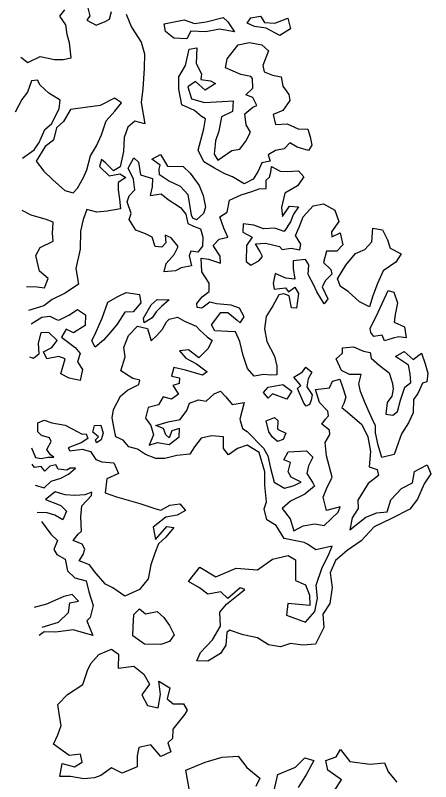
# Model space of a CAD drawing. Extents: x 3040896 to 3051146, y 687568 to 732976.
# Drawn here: x 3048799 to 3049093, y 698086 to 698630 of the extents above; entities that cross this region are included whole.
import ezdxf

# ---------------------------------------------------------------- set-up
doc = ezdxf.new("R2010")
doc.units = 0
doc.layers.add('Exist Vegetation Hedge Row', color=7, linetype='Continuous')

msp = doc.modelspace()

# ---------------------------------------------------------------- linework, layer by layer
at = {"layer": 'Exist Vegetation Hedge Row'}
for points in [[(3048849.23, 698638), (3048851.51, 698629.42), (3048849.34, 698626.35), (3048855.95, 698622.97), (3048862.21, 698625.36), (3048865.47, 698627.2), (3048866.76, 698632.54)], [(3048802.45, 698600.1), (3048807.38, 698596.38), (3048816.28, 698600.56), (3048826.37, 698598.4), (3048832.54, 698598.5), (3048838.14, 698599.57), (3048836.87, 698610.2), (3048835.25, 698616.23), (3048834.34, 698623.06), (3048830.2, 698629.31), (3048833.68, 698633.65)], [(3048877.09, 698630.55), (3048880.94, 698621.48), (3048887.8, 698610.87), (3048890.1, 698602.43), (3048890.05, 698592.11), (3048889.01, 698577.76), (3048887.88, 698567.88), (3048890.35, 698552.81), (3048883.25, 698554.8), (3048878.28, 698550.55), (3048875.86, 698543.09), (3048875.3, 698533.24), (3048872.85, 698522.43), (3048868.25, 698519.46), (3048862.5, 698525.2), (3048859.57, 698527.54), (3048858.22, 698522.65), (3048865.11, 698515.93), (3048872.73, 698517.31), (3048876.91, 698514.82), (3048871.6, 698511.17), (3048871.48, 698506.01), (3048872.36, 698499.49), (3048873.25, 698492.64), (3048863.65, 698490.82), (3048856.46, 698490.06), (3048849.37, 698492), (3048846.71, 698485.03), (3048844.78, 698476.59), (3048844.6, 698463.93), (3048841.55, 698450.29), (3048843.38, 698439.07), (3048833.81, 698432.78), (3048824.72, 698428.32), (3048818.66, 698423.82), (3048807.9, 698420.37)], [(3048904.21, 698623.71), (3048918.43, 698626.54), (3048925.76, 698624.08), (3048934.01, 698625.2), (3048945.92, 698628.4), (3048949.41, 698625.14), (3048954.14, 698618.19), (3048943.28, 698619.91), (3048933.62, 698618.07), (3048923.14, 698618.61), (3048920.32, 698613.24), (3048910.99, 698613.74), (3048905.2, 698618.39), (3048904.21, 698623.71)], [(3048965.69, 698627.95), (3048972.46, 698629.25), (3048975.35, 698624.77), (3048982.59, 698624.35), (3048991.82, 698627.78), (3048993.67, 698620.32), (3048986.1, 698615.63), (3048976.4, 698620.76), (3048968.24, 698622), (3048963.05, 698624.3), (3048965.69, 698627.95)], [(3048960.82, 698510.35), (3048952.6, 698515.36), (3048947.27, 698517.42), (3048939.91, 698521.37), (3048932.27, 698525.97), (3048928.18, 698534.1), (3048932.32, 698549.19), (3048933.5, 698556.45), (3048930.52, 698557.95), (3048925.69, 698562.39), (3048916.65, 698566.44), (3048914.45, 698577.52), (3048914.61, 698586.12), (3048919.17, 698594.31), (3048921.85, 698605.8), (3048927.41, 698606.81), (3048926.95, 698595.64), (3048930.61, 698588.36), (3048930.09, 698584.34), (3048937.02, 698583.38), (3048940.67, 698581.56), (3048933.25, 698576.84), (3048926.33, 698582.98), (3048920.99, 698579.03), (3048923.55, 698570.48), (3048932.64, 698567.99), (3048945.32, 698568.74), (3048953.1, 698569.14), (3048952.51, 698561.64), (3048944.77, 698557.9), (3048942.86, 698547.7), (3048940.5, 698540.67), (3048939.55, 698531.4), (3048942.2, 698527.13), (3048952.14, 698533.82), (3048957.82, 698534.9), (3048962.17, 698540.46), (3048965.31, 698546.83), (3048962.37, 698552.22), (3048961.43, 698560.04), (3048967.1, 698564.76), (3048969.96, 698565.85), (3048966.93, 698571.63), (3048962.09, 698573.46), (3048966.95, 698578.16), (3048966.88, 698584.99), (3048965.72, 698586.4), (3048958.56, 698587.85), (3048947.6, 698592.51), (3048948.72, 698599.04), (3048956.68, 698608.94), (3048964.73, 698610.51), (3048973.48, 698608.83), (3048978.09, 698604.56), (3048974.05, 698594.28), (3048975.15, 698589.67), (3048981.1, 698587.49), (3048987.18, 698586.15), (3048988.21, 698579.46), (3048992.64, 698573.63), (3048993.32, 698569.51), (3048988.23, 698562.28), (3048981.5, 698559.54), (3048983.22, 698552.44), (3048991.36, 698552.95), (3048999.25, 698549.31), (3049006.11, 698548.99), (3049007.8, 698543.51), (3049008.91, 698537.75), (3049006.6, 698533.86), (3048998.57, 698536.35), (3048993.37, 698539.38), (3048989.15, 698535.15), (3048983.16, 698533.94), (3048977.98, 698530.9), (3048979.22, 698526.4), (3048973.46, 698525.26), (3048970.83, 698519.27), (3048967.32, 698513.5), (3048960.82, 698510.35)], [(3048803.53, 698528.52), (3048811.92, 698534.33), (3048815.53, 698539.61), (3048819.53, 698548.81), (3048824.26, 698552.77), (3048829.62, 698563.6), (3048830.46, 698569.73), (3048822.27, 698574.49), (3048816.14, 698580.25), (3048814.38, 698583.86), (3048810.14, 698583.33), (3048807.23, 698575.42), (3048803.12, 698570.22), (3048798.55, 698561.22)], [(3048851.77, 698530.2), (3048856.15, 698537.15), (3048859.67, 698544.96), (3048862.88, 698554.98), (3048869.23, 698561.72), (3048873.84, 698567.7), (3048868.85, 698571.05), (3048858.73, 698565.94), (3048846.38, 698564.29), (3048837.58, 698562.92), (3048832.77, 698554.54), (3048827.77, 698550.11), (3048825.65, 698541.36), (3048819.69, 698536.78), (3048813.24, 698526.39), (3048818.86, 698519.37), (3048824.9, 698513.39), (3048833.76, 698505.51), (3048839.55, 698503.87), (3048842.63, 698507.32), (3048846.97, 698514.87), (3048849.27, 698520.32), (3048851.77, 698530.2)], [(3048897.75, 698465.87), (3048895.66, 698472.39), (3048890.92, 698474.87), (3048884.14, 698477.29), (3048879.36, 698485.07), (3048880.67, 698489.16), (3048877.9, 698497.6), (3048879.27, 698501.66), (3048883.38, 698506), (3048882.44, 698513.54), (3048878.7, 698521.34), (3048882.69, 698528.66), (3048886.01, 698525.74), (3048887.26, 698516.77), (3048895.78, 698514.03), (3048895.64, 698508.1), (3048894.28, 698501.94), (3048901.92, 698503.18), (3048907, 698499.08), (3048915.72, 698493.58), (3048919.5, 698488.86), (3048920.97, 698482.16), (3048924.99, 698480.14), (3048929.98, 698478.44), (3048931.56, 698472.43), (3048931.4, 698465.95), (3048928.04, 698461.79), (3048923.17, 698462.45), (3048921.84, 698459.13), (3048923.55, 698452.18), (3048916.17, 698450.61), (3048912.23, 698448.61), (3048904.02, 698447.93), (3048905.67, 698453.78), (3048911.28, 698460.19), (3048914.01, 698465.74), (3048909, 698471.9), (3048904.89, 698473.96), (3048905.32, 698468.42), (3048902.49, 698465.41), (3048897.75, 698465.87)], [(3048923.45, 698487.95), (3048922.4, 698495.61), (3048921.11, 698502.42), (3048915.66, 698508.46), (3048907.1, 698512.45), (3048900.83, 698516.66), (3048900.49, 698520.73), (3048901.19, 698523.48), (3048895.37, 698527.7), (3048901.46, 698531.05), (3048906.48, 698522.9), (3048917.66, 698522.52), (3048922.56, 698517.76), (3048929.06, 698509.16), (3048931.82, 698501.96), (3048933.52, 698493.68), (3048932.15, 698489.23), (3048927, 698484.73), (3048924.44, 698485.84), (3048923.45, 698487.95)], [(3048976.55, 698512.83), (3048978.91, 698514.92), (3048979.85, 698518.67), (3048980.24, 698522.46), (3048986.41, 698519.26), (3048991.33, 698519.14), (3048999.37, 698519.49), (3049003.16, 698515.36), (3048998.82, 698508.86), (3048989.74, 698503.69), (3048987.41, 698493.59), (3048988.13, 698487.19), (3048992.99, 698494.39), (3048999.37, 698494), (3048995.9, 698488.85), (3048993.74, 698483.25), (3048989.15, 698476.46), (3048982.61, 698478.79), (3048974.67, 698478.45), (3048967.8, 698480.85), (3048960.21, 698481.79), (3048959.99, 698475.97), (3048966.45, 698472.53), (3048962.58, 698466.49), (3048962.2, 698455.14), (3048965.61, 698452.54), (3048971.29, 698455.55), (3048973.98, 698458.74), (3048972.08, 698462.62), (3048968.89, 698467.6), (3048976.09, 698468.22), (3048985.88, 698465.86), (3048987.82, 698463.67), (3048994.24, 698464.62), (3049000.38, 698463.36), (3049000.98, 698467.57), (3048997.2, 698473.58), (3048999.97, 698479.64), (3049002.75, 698486.84), (3049009.74, 698494.58), (3049017.07, 698496.02), (3049025.17, 698491.64), (3049028.03, 698483.54), (3049022.94, 698476.14), (3049023.16, 698472.59), (3049028.99, 698475.57), (3049030.89, 698467.04), (3049026.56, 698462.53), (3049019.28, 698462.42), (3049017.19, 698454.53), (3049022.35, 698449.51), (3049023.15, 698446.19), (3049018.64, 698441.81), (3049016.23, 698437.2), (3049020.16, 698428.7), (3049017.68, 698425.04), (3049012.41, 698433.7), (3049010.39, 698438.31), (3049006.21, 698445.96), (3049006.82, 698452.75), (3049004.49, 698456.65), (3048995.58, 698455.61), (3048995.61, 698450.17), (3048996.79, 698442.72), (3048990.53, 698443.36), (3048982.86, 698446.65), (3048981.36, 698439.66), (3048982.27, 698435.58), (3048990.19, 698436.38), (3048992.36, 698433.77), (3048996.85, 698437.01), (3048999.53, 698432.43), (3048998.11, 698422.12), (3048994.42, 698422.31), (3048992.8, 698430.93), (3048989.05, 698432.19), (3048985.56, 698431.52), (3048981.13, 698423.83), (3048976.52, 698416.12), (3048975.26, 698407.41), (3048977.01, 698398.41), (3048982.37, 698388.06), (3048984.18, 698380.84), (3048984.01, 698374.83), (3048979.81, 698374.48), (3048974.87, 698375.01), (3048968.07, 698373.7), (3048963.33, 698379.2), (3048960.08, 698388.59), (3048957.93, 698398.49), (3048954.67, 698405.27), (3048949.3, 698405.56), (3048940.03, 698405.89), (3048937.66, 698410.33), (3048944.42, 698418.98), (3048949.26, 698418.94), (3048955.86, 698413.62), (3048958.08, 698411.72), (3048960.96, 698415.93), (3048957.58, 698422.07), (3048951.68, 698424.15), (3048941.21, 698425.03), (3048936.65, 698426.27), (3048930.89, 698421.99), (3048927.57, 698422.42), (3048927.2, 698425.42)], [(3048927.2, 698425.42), (3048931.01, 698430.16), (3048936.01, 698433.82), (3048936.05, 698439.72), (3048930.76, 698447.73), (3048930.31, 698457.44), (3048935.62, 698456.77), (3048944.1, 698453.92), (3048943.88, 698459.04), (3048938.88, 698466.41), (3048943.26, 698471.01), (3048949.42, 698472.35), (3048946.44, 698478.82), (3048943.68, 698486.76), (3048948.79, 698490.24), (3048950.44, 698498.6), (3048958.71, 698502.53), (3048966.25, 698504.83), (3048971.59, 698506.77), (3048976.61, 698507.05), (3048976.55, 698512.83)], [(3048806.49, 698437.33), (3048814.07, 698437.12), (3048819.34, 698436.55), (3048821.74, 698443.01), (3048815.81, 698448.28), (3048813.08, 698459.54), (3048816.22, 698465.12), (3048825.28, 698469.57), (3048824.96, 698475.02), (3048825.4, 698483.01), (3048820.5, 698484.95), (3048809.79, 698488.16), (3048803.48, 698491.26)], [(3049027.1, 698442.91), (3049032.98, 698452.51), (3049039.85, 698460.79), (3049046.45, 698463.72), (3049051.44, 698469.09), (3049052.16, 698478.82), (3049059.08, 698477.6), (3049062.5, 698470.66), (3049064.52, 698464.54), (3049072.27, 698460.54), (3049068.37, 698454.74), (3049059.51, 698448.47), (3049055.59, 698439.57), (3049052.07, 698430.93), (3049049.77, 698423.11), (3049042.76, 698426.61), (3049034.59, 698433.97), (3049029.32, 698437.4), (3049027.1, 698442.91)], [(3048855.69, 698404.91), (3048860.09, 698414.93), (3048864.24, 698426.38), (3048871.18, 698430.23), (3048877.21, 698433.09), (3048886.54, 698431.66), (3048887.51, 698425.83), (3048882.16, 698419.48), (3048876.18, 698419.32), (3048870.77, 698410.71), (3048866.29, 698405.2), (3048861.03, 698399.33), (3048855.24, 698394.32), (3048852.77, 698398.94), (3048855.69, 698404.91)], [(3049050.3, 698407.66), (3049055.89, 698419.34), (3049063.03, 698434.67), (3049067.17, 698433.49), (3049069.56, 698425.87), (3049068.11, 698417.49), (3049067.36, 698412.12), (3049074.61, 698408.72), (3049075.87, 698400.92), (3049070.64, 698401.64), (3049066.7, 698400.78), (3049060.52, 698398.94), (3049058.78, 698403), (3049052.76, 698401.92), (3049050.8, 698404.81), (3049050.3, 698407.66)], [(3048889.5, 698415.03), (3048894.83, 698424.42), (3048899.15, 698428.13), (3048907.69, 698427.95), (3048902.31, 698423.18), (3048898.55, 698419.48), (3048895.63, 698415.2), (3048890.05, 698411.54), (3048889.5, 698415.03)], [(3048829.41, 698413.58), (3048836.6, 698417.14), (3048842.66, 698421.08), (3048848.32, 698417.43), (3048848.15, 698409.74), (3048839.74, 698404.6), (3048834.63, 698407.12), (3048831.39, 698401.46), (3048840.97, 698394.1), (3048844.48, 698389.98), (3048842.58, 698383.87), (3048846.22, 698378.52), (3048844.53, 698370.76), (3048836.68, 698372.38), (3048830.86, 698375.59), (3048833.83, 698386.23), (3048829.45, 698387.85), (3048821, 698386.12), (3048818.51, 698391.02), (3048824.48, 698394.16), (3048828.14, 698399.07), (3048822.43, 698404.74), (3048816.62, 698404.53), (3048814.86, 698397.12), (3048815.34, 698389.5), (3048811.37, 698386.44), (3048808.77, 698387.28)], [(3048809.74, 698410.95), (3048817.45, 698415.72), (3048822.98, 698416.38), (3048827.68, 698414), (3048829.41, 698413.58)], [(3048890.92, 698318.25), (3048885.14, 698321.94), (3048879.05, 698323.69), (3048874.98, 698328.49), (3048869.79, 698330.76), (3048868.77, 698336.4), (3048867.23, 698344.37), (3048868.17, 698350.22), (3048873.17, 698359.6), (3048878.22, 698363.96), (3048886.07, 698367.8), (3048886.97, 698370.94), (3048881.92, 698372.19), (3048873.48, 698377.56), (3048876.48, 698387.56), (3048875.59, 698394.23), (3048878.79, 698402.73), (3048885.21, 698409.33), (3048892.23, 698407.6), (3048894.85, 698398.94), (3048899.04, 698402.69), (3048902.91, 698407.27), (3048905.79, 698412.34), (3048907.57, 698414.37)], [(3048907.57, 698414.37), (3048913.67, 698415.63), (3048918.53, 698412.78), (3048926.92, 698409.38), (3048929.38, 698406.34), (3048934.72, 698401.74), (3048938.16, 698399.07), (3048935.18, 698393.12), (3048928.69, 698386.74), (3048921.49, 698392.59), (3048915.06, 698391.81), (3048919.42, 698386.61), (3048927.16, 698382.56), (3048934.68, 698376.89), (3048931.24, 698374.51), (3048919.28, 698378.04), (3048911.05, 698379.87), (3048909.35, 698373.73), (3048915.06, 698372.68), (3048914.76, 698368.53), (3048910.32, 698367.18), (3048914.39, 698361.14), (3048909.4, 698357.58), (3048903.41, 698359.23), (3048900.07, 698353.4), (3048892.85, 698351.5), (3048890.87, 698344.01), (3048894.65, 698338.86), (3048896.54, 698332.1), (3048893.54, 698324.8), (3048899.38, 698326.73), (3048907.64, 698325.32), (3048914.75, 698330.66), (3048914.99, 698336.66), (3048909.57, 698335.01), (3048907.73, 698330.09), (3048905.22, 698332.1), (3048903.7, 698336.73), (3048898.3, 698338.87), (3048906.94, 698341.5), (3048915.6, 698343.18), (3048920.15, 698349.47), (3048922.17, 698354.63), (3048928.57, 698356.94), (3048933.93, 698356.15), (3048939.56, 698361.18), (3048944.16, 698363.16), (3048947.79, 698359.1), (3048952.46, 698353.82), (3048960.9, 698355.04), (3048959.28, 698348.73), (3048957.73, 698343.33), (3048959.6, 698336.71), (3048962.95, 698334.57)], [(3049048.6, 698350.46), (3049046.28, 698355.9), (3049043.43, 698363.02), (3049042.26, 698368.43), (3049044, 698374.89), (3049035.69, 698374.97), (3049029.95, 698377.82), (3049026.19, 698386), (3049030.67, 698390.2), (3049030.66, 698393.87), (3049038.34, 698394.71), (3049045.48, 698391.62), (3049050.2, 698390.72), (3049051.01, 698386.54), (3049056.76, 698381.55), (3049063.78, 698376.07), (3049066.23, 698368.67), (3049066.69, 698364.62), (3049065.68, 698359.51), (3049062.41, 698355.06)], [(3049071.9, 698356.87), (3049074.9, 698366.01), (3049079.16, 698369.38), (3049078.56, 698375.5), (3049077.4, 698381.54), (3049068.26, 698387.76), (3049074.29, 698391.32), (3049080.69, 698385.62), (3049086.64, 698390.06), (3049089.28, 698382.5), (3049091.25, 698375.86), (3049090.39, 698369.9), (3049087.47, 698368.9), (3049084.11, 698361.54), (3049080.93, 698357.18)], [(3049003.15, 698354.63), (3048998.84, 698364.99), (3049000.98, 698367.19), (3048996.01, 698373.17), (3049002.36, 698376.93), (3049004.67, 698380.13), (3049008.84, 698376.61), (3049006.31, 698371.81), (3049005.28, 698366.29), (3049009.08, 698360.47), (3049008.37, 698356.78), (3049007.13, 698353.75), (3049004.83, 698352.6), (3049003.15, 698354.63)], [(3049020.62, 698345.73), (3049020.26, 698349.07), (3049014.3, 698355.17), (3049011.42, 698364.35), (3049021.36, 698365.61), (3049023.57, 698370.32), (3049028.78, 698371.67), (3049030.74, 698366.28), (3049032.97, 698359), (3049031.51, 698354.46), (3049030.17, 698351.6), (3049034.11, 698348.23)], [(3048977.95, 698366.05), (3048988.22, 698367.94), (3048994.76, 698363.29), (3048991.12, 698357.59), (3048981, 698361.2), (3048977.99, 698358.23), (3048974.58, 698362.13), (3048977.95, 698366.05)], [(3049080.93, 698357.18), (3049080.7, 698347.81), (3049077.5, 698340.71), (3049072.56, 698332.9), (3049070.09, 698326.19), (3049067.21, 698318.29), (3049058.65, 698316.13), (3049055.94, 698324.89), (3049054.05, 698333.64), (3049054.13, 698338.5), (3049051.65, 698343.64), (3049048.6, 698350.46)], [(3049062.41, 698355.06), (3049061.39, 698346.85), (3049066.25, 698346.12), (3049069.67, 698348.79), (3049071.9, 698356.87)], [(3049034.11, 698348.23), (3049044.36, 698339.47), (3049048.6, 698330.69), (3049050.61, 698320.42), (3049049.6, 698309.4), (3049055.14, 698307.71), (3049056.14, 698303.33), (3049048.9, 698297.63), (3049041.55, 698285.9), (3049041.85, 698279.88), (3049037.39, 698273.25), (3049035.79, 698264.86), (3049047.16, 698273.79), (3049055.1, 698276.95), (3049062.39, 698277.51), (3049064.83, 698286.16), (3049072.62, 698294.18), (3049080.41, 698298.07), (3049081.71, 698306.19), (3049090.77, 698310.81), (3049093.2, 698304.54), (3049088.55, 698297.33), (3049083.76, 698286.57), (3049078.32, 698279.46), (3049065.47, 698272.79), (3049053.2, 698266.87), (3049043.92, 698257.04), (3049033.95, 698250.2), (3049025.73, 698243.11), (3049021.96, 698234.38), (3049023.42, 698223.92), (3049021.71, 698212.45), (3049016.78, 698204.84), (3049017.5, 698195.56), (3049011.58, 698183.72), (3049002.46, 698183), (3048993.67, 698184.15), (3048986.76, 698181.73), (3048978.11, 698183.14), (3048970.45, 698188.19), (3048960.08, 698190.41), (3048950.46, 698193.65), (3048948.63, 698191.87), (3048947.91, 698182.88), (3048944.13, 698176.98), (3048935.07, 698171.58), (3048927.31, 698171.86), (3048929.83, 698177.76)], [(3048814.52, 698334.23), (3048814.4, 698340.64), (3048819.09, 698342.71), (3048824.48, 698340.61), (3048833.99, 698338.97), (3048838.88, 698336.48), (3048846.04, 698332.74), (3048848.74, 698332.8), (3048850.02, 698329.7), (3048845.2, 698326.45), (3048836.14, 698322.95), (3048837.27, 698320.85), (3048845.98, 698322.12), (3048851.91, 698320.39), (3048855.76, 698314.7), (3048860.02, 698312.99)], [(3048962.95, 698334.57), (3048974.71, 698322.85), (3048977.77, 698317.34), (3048979.55, 698308.45), (3048982.27, 698298.53), (3048989.42, 698294.44), (3048995.7, 698295.93), (3049001.36, 698298.65), (3048994.2, 698302.23), (3048992.18, 698305.9), (3048993.73, 698312.54), (3048989.13, 698314.48), (3048992.14, 698320.11), (3049005.09, 698320.88), (3049009.61, 698316.46), (3049006.64, 698310.16), (3049005.41, 698304.85), (3049009.72, 698298.23), (3049010.71, 698295.7), (3049003.92, 698290.18), (3048993.79, 698285.19), (3048987.96, 698279.98), (3048993.63, 698272.57), (3048996.12, 698264.12), (3049002.8, 698267.7), (3049010.99, 698269.03), (3049017.76, 698267.93), (3049027.59, 698277.24), (3049029.03, 698281.1), (3049019.32, 698278.43), (3049016.98, 698288.05), (3049019.28, 698293.9), (3049023.2, 698302.18), (3049019.28, 698317.21), (3049018.42, 698326.78), (3049021.73, 698332.4), (3049021.37, 698335.54), (3049015.99, 698339.74), (3049018.55, 698343.28), (3049020.62, 698345.73)], [(3048978.38, 698334.27), (3048976.53, 698342.11), (3048982.37, 698344.41), (3048984.73, 698342.46), (3048984.57, 698336.31)], [(3048857.63, 698330.76), (3048853.42, 698334.05), (3048854.7, 698338.8), (3048859.31, 698339.02), (3048860.89, 698333.28), (3048859.46, 698328.65), (3048856.14, 698326.6), (3048855.42, 698328.65), (3048857.63, 698330.76)], [(3048810, 698322.87), (3048812.93, 698316.2), (3048816.94, 698315.29), (3048821.6, 698316.23), (3048825.95, 698316.43), (3048823.54, 698318.1), (3048820.8, 698321.81), (3048824.03, 698327.45), (3048822.71, 698330.13), (3048817.01, 698331.8), (3048814.52, 698334.23)], [(3048946.25, 698330.87), (3048937.73, 698331.47), (3048930.38, 698329.8), (3048925.74, 698323.75)], [(3048984.57, 698336.31), (3048990.55, 698333.4), (3048988.52, 698328.89), (3048984.59, 698327.42), (3048980.94, 698330.42), (3048978.38, 698334.27)], [(3048929.83, 698177.76), (3048938.31, 698186.84), (3048944, 698196.36), (3048943.55, 698206.28), (3048948.36, 698212), (3048961.36, 698222.56), (3048958.07, 698223.64), (3048949.32, 698216.15), (3048944.43, 698220.84), (3048935.23, 698219.18), (3048929.25, 698223.67), (3048921.49, 698228.14), (3048929.35, 698238.2), (3048940.86, 698231.56), (3048955.28, 698237.5), (3048970.42, 698236.48), (3048981.07, 698244.06), (3048992.08, 698246.53), (3048997.25, 698243.44), (3048997.26, 698228.81), (3049004.41, 698225.74), (3049007.13, 698218.33), (3049007.44, 698211.01), (3048991.81, 698212.63), (3048990.92, 698204.14), (3049004.33, 698199.38), (3049010.93, 698206.91), (3049012.91, 698216.42), (3049011.91, 698225.56), (3049016.16, 698238.15), (3049020.66, 698246.92), (3049023.2, 698253.12), (3049011.72, 698250.62), (3049005.89, 698254.54), (3049003.51, 698255.9), (3048989.17, 698258.57), (3048983.59, 698267.86), (3048976.89, 698271.81), (3048975.02, 698279.78), (3048976.8, 698284.71), (3048975.63, 698296.53), (3048975.63, 698305.86), (3048971.42, 698319.75), (3048963.03, 698324.94), (3048956.12, 698322.48), (3048949.74, 698318), (3048946.24, 698322.59), (3048946.25, 698330.87)], [(3048925.74, 698323.75), (3048922.46, 698318.54), (3048913.11, 698317.48), (3048904.71, 698315.51), (3048898.18, 698315.33), (3048890.92, 698318.25)], [(3048835.08, 698307.24), (3048828.94, 698307.94), (3048827.39, 698310.84), (3048822.96, 698309.98), (3048819.4, 698306.52), (3048816.93, 698309.68), (3048812.25, 698309.04), (3048810.54, 698311.28)], [(3048860.02, 698312.99), (3048868.44, 698312.3), (3048871.67, 698304.83), (3048863.37, 698300.92), (3048862.22, 698291.09), (3048870.38, 698288.29), (3048886.82, 698283.59), (3048898.13, 698279.64), (3048901.7, 698278.78), (3048908.08, 698282.34), (3048915.15, 698283.34), (3048919.38, 698278.47), (3048913.33, 698275.3), (3048905.37, 698273.67), (3048896.37, 698266.77), (3048898.05, 698258.04), (3048905.95, 698267.07), (3048910.95, 698266.43), (3048905.43, 698259.51), (3048900.06, 698254.82), (3048897.54, 698248.32), (3048894.64, 698239.94), (3048892.77, 698229.98), (3048886.54, 698222.39), (3048876.25, 698217.61), (3048867.76, 698223.67), (3048862.53, 698226.16), (3048855.62, 698233.97), (3048851.06, 698239.86), (3048843.8, 698242.78), (3048846.62, 698247.31), (3048847.81, 698251.19), (3048845.92, 698254.69), (3048839.64, 698257.31), (3048843.09, 698261.71), (3048845.57, 698263.74), (3048844.92, 698274.13), (3048845.79, 698281.79), (3048852.61, 698289.15), (3048852.86, 698291.4), (3048847.81, 698289.53), (3048840.84, 698289.07), (3048833.98, 698289.66), (3048826.88, 698291.85), (3048820.02, 698286.28), (3048830.83, 698281.97), (3048834.76, 698278)], [(3048812.51, 698296.49), (3048818.96, 698294.65), (3048823.87, 698299.31), (3048830.92, 698301.43), (3048836.22, 698304.31), (3048841.15, 698308.54), (3048837.5, 698308.51), (3048835.08, 698307.24)], [(3048834.76, 698278), (3048832.36, 698272), (3048826.55, 698275.21), (3048821.04, 698276.83), (3048813.93, 698277.02)], [(3048817.16, 698270.81), (3048823.74, 698261.78), (3048828.43, 698257.3), (3048825.93, 698250.94), (3048827.92, 698247.36), (3048833.97, 698243.98), (3048835.63, 698235.69), (3048840.86, 698230.64), (3048848.84, 698228.67), (3048850.79, 698220.86), (3048853.69, 698211.15), (3048851.69, 698202.61), (3048849.24, 698200.33), (3048853.42, 698189.83), (3048839.63, 698193.76), (3048827.25, 698192.11), (3048819.12, 698192.54), (3048815.47, 698189.86)], [(3048817.58, 698195.7), (3048829.25, 698199.32), (3048836.31, 698206.19), (3048837.21, 698212.99), (3048843.48, 698214.26), (3048838.77, 698218.96), (3048832.91, 698217.45), (3048820.56, 698211.99), (3048811.92, 698209.71)], [(3048907.88, 698196.95), (3048911.25, 698190.41), (3048907.85, 698185.48), (3048901.75, 698183.54), (3048890.26, 698183.77), (3048881.94, 698189.7), (3048882.09, 698196.03), (3048882.54, 698204.78), (3048886.65, 698208.85), (3048890.96, 698205.18), (3048899.17, 698206.79), (3048903.99, 698202.67), (3048907.88, 698196.95)], [(3048918.84, 698134.05), (3048910.4, 698123.27), (3048909.95, 698116.63), (3048906.77, 698113.57), (3048908.81, 698107.21), (3048901.8, 698104.02), (3048894.68, 698112.22), (3048886.17, 698110.43), (3048884.87, 698104.33), (3048884.97, 698096.62), (3048874.28, 698092.18), (3048866.74, 698095.85), (3048859.3, 698090.47), (3048854.75, 698088.87), (3048847.11, 698088.08), (3048837.65, 698089.69), (3048830.04, 698089.75), (3048831.81, 698098.96), (3048840.61, 698096.59), (3048845.99, 698099.99), (3048844.88, 698105.73), (3048836.64, 698104.61), (3048825.71, 698112.77), (3048828.65, 698119.24), (3048830.95, 698126.04), (3048829.79, 698132.73), (3048828.8, 698140.85), (3048835.62, 698147.97), (3048846.54, 698155.06), (3048849.65, 698165.01), (3048852.01, 698169.89), (3048857.85, 698176.39), (3048866.69, 698180.04), (3048871.69, 698176.49), (3048871.4, 698166.61), (3048882.68, 698168.07), (3048889.78, 698162.28), (3048893.65, 698155.21), (3048888.33, 698147.61), (3048892.37, 698140.25), (3048899.96, 698138.52), (3048901.65, 698148.04), (3048900.35, 698157.48), (3048908.06, 698152.66), (3048906.16, 698144.86), (3048910.63, 698141.38), (3048917.88, 698141.29), (3048920.5, 698136.76), (3048918.84, 698134.05)], [(3049025.04, 698079.92), (3049029.94, 698087.39), (3049020.28, 698094.16), (3049018.89, 698101.09), (3049026.25, 698103.69), (3049029.15, 698108.88), (3049035.86, 698100.43), (3049050.17, 698098.62), (3049060.53, 698099.59), (3049063.06, 698093.05), (3049069.22, 698085.81)], [(3048921.88, 698081.11), (3048919.48, 698094.37), (3048933.26, 698100.01), (3048945.32, 698103.41), (3048956.61, 698104.28), (3048962.69, 698096.13), (3048972.06, 698088.66), (3048969.14, 698082.72)], [(3048981.83, 698079), (3048984.71, 698091.24), (3048997.24, 698096.47), (3049003.88, 698103.12), (3049010.24, 698101.11), (3049005.06, 698091.35), (3048999.16, 698082.07)]]:
    msp.add_lwpolyline(points, dxfattribs=at)

doc.saveas('drawing.dxf')
